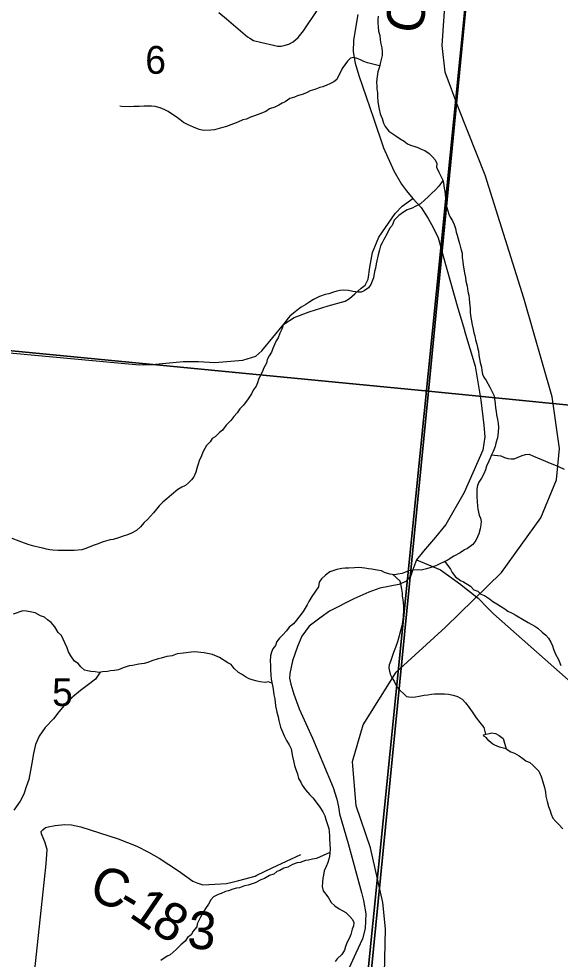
# Model space of a CAD drawing. Extents: x 0 to 34, y 0 to 22.
# Drawn here: x 4.664 to 5.48, y 15.353 to 16.77 of the extents above; entities that cross this region are included whole.
import ezdxf

# ---------------------------------------------------------------- set-up
doc = ezdxf.new("R2010")
doc.units = 0
for name, color, linetype in [('GM_X_County_Road', 7, 'Continuous'), ('GM_X_County_Road_Text', 7, 'Continuous'), ('GM_X_Minor_Lake', 7, 'Continuous'), ('GM_X_Minor_River', 7, 'Continuous'), ('GM_X_Rail_Line', 7, 'Continuous'), ('GM_X_Section', 7, 'Continuous'), ('GM_X_Section_Text', 7, 'Continuous'), ('GM_X_State_Route', 7, 'Continuous'), ('GM_X_Township_Road', 7, 'Continuous')]:
    doc.layers.add(name, color=color, linetype=linetype)

msp = doc.modelspace()

# ---------------------------------------------------------------- linework, layer by layer
at = {"layer": 'GM_X_County_Road'}
for points in [[(5.1749, 16.7765), (5.1682, 16.7379), (5.1679, 16.7205), (5.1707, 16.7031), (5.1764, 16.6844), (5.1983, 16.6201), (5.2137, 16.5755), (5.2291, 16.5408), (5.2408, 16.5208), (5.2483, 16.5106), (5.2577, 16.4994), (5.2703, 16.4859), (5.2809, 16.4691), (5.2886, 16.4558), (5.2958, 16.44), (5.3003, 16.4239), (5.3035, 16.4124), (5.3258, 16.3342), (5.3356, 16.3011)], [(4.4922, 16.2812), (4.8293, 16.25), (4.8456, 16.2485), (4.8646, 16.2491), (4.9117, 16.2536), (4.9345, 16.2537), (4.9595, 16.2519), (5.0014, 16.2554), (5.0209, 16.2617), (5.0302, 16.2695), (5.0632, 16.31), (5.079, 16.3198), (5.1013, 16.3287), (5.13, 16.3375), (5.156, 16.3448), (5.1622, 16.3488), (5.1704, 16.3558), (5.1797, 16.3643), (5.1859, 16.3687), (5.1907, 16.3776), (5.1931, 16.3958), (5.1971, 16.4181), (5.2064, 16.441), (5.2313, 16.4768), (5.2419, 16.4876), (5.2577, 16.4994)], [(5.3356, 16.3011), (5.3359, 16.3001), (5.3519, 16.2466), (5.3604, 16.1954), (5.365, 16.1577), (5.3661, 16.1402), (5.3632, 16.1198), (5.3353, 16.0563), (5.3075, 16.0081), (5.2922, 15.9891), (5.2737, 15.9676), (5.2635, 15.955), (5.2575, 15.9389), (5.2546, 15.9308), (5.2521, 15.9277)], [(5.2635, 15.955), (5.2996, 15.9396), (5.3301, 15.9175), (5.3332, 15.9151)], [(5.2521, 15.9277), (5.2501, 15.9255), (5.2473, 15.9221), (5.2367, 15.9174), (5.2078, 15.912), (5.1913, 15.9062), (5.1691, 15.8958), (5.1324, 15.8773), (5.1198, 15.8686), (5.1014, 15.8548), (5.0906, 15.8397), (5.084, 15.8243), (5.0764, 15.8024), (5.0723, 15.7837), (5.072, 15.7765), (5.0737, 15.7675), (5.0783, 15.7524), (5.0864, 15.7301), (5.1065, 15.686), (5.1378, 15.6119), (5.1431, 15.5943), (5.1457, 15.5825), (5.1471, 15.5722), (5.1604, 15.5275), (5.1803, 15.4536)], [(5.3332, 15.9151), (5.3401, 15.9096), (5.3561, 15.8971), (5.3709, 15.8819)], [(5.3709, 15.8819), (5.3794, 15.8733), (5.5137, 15.755)], [(4.6816, 15.2761), (4.705, 15.4968), (4.7065, 15.5181), (4.7031, 15.5298), (4.6992, 15.5393), (4.6978, 15.542), (4.6977, 15.5452), (4.7, 15.548), (4.7041, 15.5512), (4.7079, 15.5525), (4.7184, 15.5543), (4.7326, 15.5557), (4.743, 15.5555), (4.7575, 15.5525), (4.8136, 15.5344), (4.8419, 15.5232), (4.8595, 15.5144), (4.8756, 15.5053), (4.9043, 15.4859), (4.9263, 15.4705), (4.9338, 15.4674), (4.9413, 15.4652), (4.9592, 15.4658), (4.9771, 15.4669), (4.9875, 15.4694)], [(5.0227, 15.4795), (5.0456, 15.4907), (5.0892, 15.5106)], [(4.9875, 15.4694), (4.9954, 15.4714), (5.0203, 15.4783), (5.0227, 15.4795)], [(5.1803, 15.4536), (5.1836, 15.4413), (5.1869, 15.4215), (5.1859, 15.3991), (5.1817, 15.3837), (5.172, 15.3623), (5.1619, 15.3401), (5.1464, 15.3128), (5.1398, 15.2929), (5.1351, 15.2759), (5.132, 15.2596), (5.1353, 15.2413), (5.1364, 15.2242), (5.1383, 15.2105), (5.1425, 15.1978), (5.1477, 15.181), (5.159, 15.1625), (5.1717, 15.1463), (5.1755, 15.1415), (5.1828, 15.1315), (5.1933, 15.1236), (5.2052, 15.1153), (5.2062, 15.115)]]:
    msp.add_lwpolyline(points, dxfattribs=at)
at = {"layer": 'GM_X_Minor_Lake'}
for points in [[(5.3986, 15.6702), (5.3884, 15.6727), (5.3812, 15.6756), (5.3782, 15.6772), (5.3726, 15.6819), (5.3682, 15.687), (5.3649, 15.6893), (5.3642, 15.6912), (5.3771, 15.6939), (5.3824, 15.693), (5.3881, 15.6902), (5.394, 15.6855)], [(5.394, 15.6855), (5.3986, 15.6702)]]:
    msp.add_lwpolyline(points, dxfattribs=at)
at = {"layer": 'GM_X_Minor_River'}
for points in [[(5.2054, 16.774), (5.2049, 16.7687), (5.2051, 16.7638), (5.2053, 16.7581), (5.2058, 16.7516), (5.2078, 16.7447), (5.2088, 16.7382), (5.2097, 16.7321), (5.211, 16.7264), (5.2115, 16.7199), (5.2114, 16.7146), (5.21, 16.7089), (5.2083, 16.7029), (5.2074, 16.6976), (5.2052, 16.6901), (5.2033, 16.6795), (5.2031, 16.6742), (5.2033, 16.6692), (5.2035, 16.6643), (5.2045, 16.6586), (5.2047, 16.6525), (5.2048, 16.6456), (5.2061, 16.6391), (5.2071, 16.6338), (5.2087, 16.6269), (5.2115, 16.6196), (5.2135, 16.6127), (5.216, 16.6076), (5.2215, 16.6006), (5.2259, 16.5978), (5.2323, 16.5938), (5.2385, 16.589), (5.2449, 16.5857), (5.2497, 16.5818), (5.2545, 16.5797), (5.2609, 16.5776), (5.2654, 16.5759), (5.2703, 16.5735), (5.2759, 16.5714), (5.2822, 16.5673), (5.2874, 16.5622), (5.2914, 16.5575), (5.2938, 16.5521), (5.2936, 16.5464), (5.2972, 16.5387), (5.3004, 16.5321), (5.3032, 16.5271), (5.3038, 16.5225), (5.3051, 16.5149), (5.3063, 16.5069), (5.3068, 16.4977), (5.3087, 16.4874), (5.3104, 16.4805), (5.3121, 16.4755), (5.3142, 16.4709), (5.3174, 16.4654), (5.3203, 16.46), (5.322, 16.4539), (5.3233, 16.4485), (5.3247, 16.4439), (5.326, 16.4386), (5.3284, 16.4316), (5.3304, 16.4232), (5.3321, 16.4167), (5.3322, 16.4102), (5.3332, 16.4045), (5.3337, 16.3988), (5.3347, 16.3934), (5.3356, 16.3869), (5.3373, 16.3804), (5.3378, 16.3747), (5.3395, 16.3674), (5.3407, 16.359)], [(5.2077, 16.6993), (5.1897, 16.7035), (5.1841, 16.7056), (5.1789, 16.7081), (5.174, 16.7102), (5.1691, 16.7118), (5.1638, 16.7105), (5.1591, 16.7061), (5.1551, 16.7009), (5.1511, 16.6954), (5.1486, 16.6894), (5.1462, 16.6849), (5.1433, 16.6785), (5.1386, 16.6749), (5.1328, 16.6721), (5.1282, 16.6699), (5.122, 16.6675), (5.1174, 16.6665), (5.1101, 16.6637), (5.1032, 16.6613), (5.0986, 16.6588), (5.0924, 16.6567), (5.084, 16.654), (5.0794, 16.6522), (5.0725, 16.6498), (5.0655, 16.6451), (5.0608, 16.643), (5.0558, 16.6401), (5.05, 16.6369), (5.0419, 16.6342), (5.0361, 16.6306), (5.0272, 16.6271), (5.0192, 16.6239), (5.013, 16.6219), (5.0068, 16.619), (5.0015, 16.6177), (4.9938, 16.6142), (4.9769, 16.6079), (4.9692, 16.6059), (4.9588, 16.6028), (4.9535, 16.6022), (4.9421, 16.6019), (4.9357, 16.6032), (4.9271, 16.6066), (4.9181, 16.6107), (4.9121, 16.6139), (4.907, 16.6179), (4.901, 16.6223), (4.894, 16.6267), (4.8888, 16.6303), (4.8839, 16.6328), (4.8768, 16.636), (4.8693, 16.6378), (4.8636, 16.6384), (4.8575, 16.6382), (4.8526, 16.6384), (4.845, 16.6379), (4.8374, 16.6378), (4.8306, 16.6376), (4.8188, 16.638), (4.8162, 16.6385)], [(5.3033, 16.5269), (5.2968, 16.5178), (5.2917, 16.5119), (5.2862, 16.5072), (5.2811, 16.502), (5.276, 16.4973), (5.2694, 16.4914), (5.2624, 16.4875), (5.2566, 16.4846), (5.2493, 16.4822), (5.2439, 16.4786), (5.2365, 16.4739), (5.2298, 16.4666), (5.2265, 16.4587), (5.2225, 16.4543), (5.2188, 16.4457), (5.2143, 16.4375), (5.2115, 16.4326), (5.2091, 16.4278), (5.2073, 16.4218), (5.2056, 16.4146), (5.2043, 16.4097), (5.2037, 16.4052), (5.2024, 16.4006), (5.2015, 16.3942), (5.2002, 16.3893), (5.1983, 16.3795), (5.1966, 16.3746), (5.1945, 16.3698), (5.191, 16.3646), (5.1844, 16.3602), (5.1797, 16.3581), (5.1752, 16.3583), (5.1672, 16.3593), (5.1608, 16.3607), (5.154, 16.3609), (5.1475, 16.3608), (5.143, 16.3598), (5.1383, 16.358), (5.131, 16.3556), (5.1257, 16.3547), (5.1172, 16.3515), (5.108, 16.3469), (5.101, 16.3426), (5.0963, 16.3397), (5.0893, 16.3354), (5.0827, 16.3307), (5.0777, 16.3267), (5.0726, 16.3219), (5.0678, 16.3164), (5.0622, 16.309), (5.0601, 16.3026), (5.0572, 16.2962), (5.0547, 16.2895), (5.0519, 16.2846), (5.0499, 16.2802), (5.0466, 16.2734), (5.0445, 16.2678), (5.0413, 16.2622), (5.0384, 16.2566), (5.0371, 16.2513), (5.0334, 16.2443), (5.0305, 16.2375), (5.0273, 16.2312), (5.0252, 16.2263), (5.0235, 16.2214), (5.0215, 16.2165), (5.0171, 16.2102), (5.0146, 16.205), (5.0094, 16.1972), (5.0023, 16.188), (4.9968, 16.1821), (4.9928, 16.1765), (4.988, 16.1706), (4.9832, 16.1647), (4.9762, 16.1577), (4.971, 16.1503), (4.9663, 16.1466), (4.96, 16.14), (4.9554, 16.1375), (4.9522, 16.1327), (4.9466, 16.1272), (4.9442, 16.1227), (4.941, 16.1171), (4.9393, 16.1115), (4.9356, 16.104), (4.9343, 16.0991), (4.9326, 16.0946), (4.9305, 16.0867), (4.9275, 16.0796), (4.924, 16.0752), (4.9197, 16.0708), (4.915, 16.0667), (4.9096, 16.0643), (4.9034, 16.0607), (4.894, 16.0526), (4.8869, 16.0468), (4.8811, 16.0417), (4.8756, 16.0362), (4.8716, 16.031), (4.8668, 16.0255)], [(5.3407, 16.359), (5.3421, 16.3537), (5.3427, 16.3487), (5.3432, 16.3422), (5.344, 16.3334), (5.3442, 16.3281), (5.3448, 16.3228), (5.3457, 16.3174), (5.347, 16.309), (5.3487, 16.3025), (5.35, 16.2968), (5.3513, 16.2922), (5.3523, 16.2861), (5.3543, 16.2799), (5.3553, 16.2746), (5.3566, 16.2692), (5.3572, 16.2631), (5.3585, 16.2577), (5.3594, 16.252), (5.3611, 16.2451), (5.3617, 16.2401), (5.363, 16.2348), (5.3648, 16.2302), (5.3684, 16.2251), (5.3737, 16.215), (5.3773, 16.2081), (5.3798, 16.2027), (5.3814, 16.1946), (5.382, 16.1897), (5.3825, 16.1839), (5.3835, 16.1782), (5.3841, 16.1733), (5.3854, 16.1664), (5.3863, 16.1603), (5.3868, 16.1545), (5.3862, 16.147), (5.3852, 16.1386), (5.383, 16.1307), (5.3817, 16.1255), (5.3791, 16.118), (5.3763, 16.1131), (5.3746, 16.1079), (5.3722, 16.1034), (5.3689, 16.0959), (5.3672, 16.0903), (5.3647, 16.0843), (5.3614, 16.0779), (5.3574, 16.0716), (5.3554, 16.0667), (5.3544, 16.0614), (5.3542, 16.0561), (5.3544, 16.05), (5.3549, 16.042), (5.3554, 16.036), (5.356, 16.031), (5.358, 16.0222), (5.3597, 16.0176), (5.3607, 16.0126), (5.3605, 16.0077), (5.3592, 16.0013), (5.3574, 15.9941), (5.3553, 15.9892), (5.3529, 15.984), (5.3481, 15.9777), (5.3403, 15.9719), (5.3357, 15.9698), (5.3291, 15.9654), (5.3194, 15.9605), (5.3109, 15.9547), (5.3039, 15.9511), (5.2993, 15.9494), (5.2947, 15.9465), (5.2893, 15.9448), (5.2835, 15.9427), (5.2785, 15.941), (5.2705, 15.9394), (5.2652, 15.9395), (5.2572, 15.9394), (5.2515, 15.9381), (5.2465, 15.9364), (5.2415, 15.9343), (5.235, 15.933), (5.23, 15.9324), (5.2232, 15.933), (5.2153, 15.9359), (5.2108, 15.938), (5.204, 15.939), (5.1958, 15.9408), (5.1908, 15.9413), (5.1852, 15.9423), (5.1765, 15.943), (5.17, 15.9428), (5.1613, 15.9424), (5.1556, 15.9422), (5.1506, 15.9416), (5.1433, 15.9403), (5.1326, 15.9365), (5.126, 15.9318), (5.1201, 15.9263), (5.1165, 15.9211), (5.1155, 15.9143)], [(5.3763, 16.1131), (5.3903, 16.1115), (5.3959, 16.109), (5.4008, 16.1077), (5.4061, 16.1068), (5.4106, 16.107), (5.4164, 16.1094), (5.4226, 16.1119), (5.4276, 16.1136), (5.4333, 16.1142), (5.4396, 16.1109), (5.4456, 16.1084), (5.452, 16.1059), (5.4576, 16.1035), (5.4647, 16.1006), (5.4715, 16.0977), (5.4786, 16.0948), (5.486, 16.0915)], [(4.8668, 16.0255), (4.8625, 16.0207), (4.8578, 16.0155), (4.853, 16.0108), (4.8471, 16.0045), (4.8413, 15.999), (4.8339, 15.9951), (4.8277, 15.9923), (4.8212, 15.9902), (4.8143, 15.9878), (4.8062, 15.9854), (4.8013, 15.9848), (4.7909, 15.9821), (4.7821, 15.9786), (4.7759, 15.9766), (4.7698, 15.9737), (4.7632, 15.9713), (4.7586, 15.9696), (4.7472, 15.9688), (4.74, 15.9687), (4.7332, 15.9689), (4.7225, 15.9689), (4.7149, 15.9692), (4.7104, 15.9697), (4.7055, 15.9706), (4.6999, 15.9723), (4.695, 15.9733), (4.6863, 15.9755), (4.6795, 15.9772), (4.6724, 15.9798), (4.6642, 15.9827), (4.654, 15.9868)], [(5.3059, 15.9521), (5.3146, 15.9409), (5.3171, 15.9355), (5.3222, 15.9292), (5.3299, 15.9236), (5.3344, 15.9216), (5.3448, 15.9151), (5.35, 15.9096), (5.356, 15.9075), (5.3604, 15.9032), (5.366, 15.9011), (5.3734, 15.8959), (5.3786, 15.8919), (5.3842, 15.8883), (5.3901, 15.8847), (5.3964, 15.8811), (5.4012, 15.8775), (5.4076, 15.8742), (5.4121, 15.8718), (5.4254, 15.8637), (5.4318, 15.8601), (5.4363, 15.858), (5.4415, 15.8548), (5.4463, 15.852), (5.4529, 15.846), (5.4581, 15.8413), (5.4625, 15.8366), (5.4657, 15.8308), (5.4685, 15.825), (5.4699, 15.82), (5.4731, 15.8127), (5.4773, 15.8046), (5.4808, 15.7957)], [(5.2274, 15.9326), (5.2384, 15.923), (5.2397, 15.9161), (5.2407, 15.9107), (5.2416, 15.9046), (5.2418, 15.9001), (5.2428, 15.8951), (5.243, 15.8902), (5.2436, 15.8848), (5.2438, 15.8795), (5.2434, 15.8696), (5.242, 15.8606), (5.241, 15.8553), (5.2397, 15.8496), (5.2371, 15.8402), (5.2349, 15.8312), (5.2319, 15.8229), (5.2286, 15.815), (5.227, 15.8105), (5.224, 15.8015), (5.2219, 15.7967), (5.2214, 15.7921), (5.2224, 15.7872), (5.2237, 15.7825), (5.2265, 15.7764), (5.2298, 15.7717), (5.2337, 15.7632), (5.2388, 15.7581), (5.244, 15.7526), (5.2484, 15.749), (5.2552, 15.7476), (5.262, 15.7482), (5.2674, 15.7491), (5.275, 15.7508), (5.2804, 15.7513), (5.2861, 15.7523), (5.2907, 15.7529), (5.2998, 15.7529), (5.3055, 15.7527), (5.3115, 15.7522), (5.3187, 15.7508), (5.3251, 15.749), (5.3321, 15.7446), (5.3373, 15.7395), (5.3427, 15.7325), (5.3481, 15.7243), (5.3532, 15.7165), (5.3587, 15.7095), (5.3648, 15.7021), (5.3674, 15.6919)], [(5.1155, 15.9143), (5.1055, 15.8995), (5.1011, 15.892), (5.0986, 15.8868), (5.0926, 15.8771), (5.0858, 15.8682), (5.0826, 15.8638), (5.0779, 15.8582), (5.0713, 15.8532), (5.0673, 15.848), (5.0617, 15.8417), (5.0566, 15.8369), (5.0527, 15.8318), (5.0506, 15.8258), (5.0466, 15.8206), (5.0449, 15.8157), (5.0432, 15.8101), (5.0425, 15.8021), (5.0431, 15.796), (5.0432, 15.7895), (5.0437, 15.7812), (5.0443, 15.7751), (5.0452, 15.7697), (5.0465, 15.7628), (5.0478, 15.756), (5.0484, 15.7514), (5.0497, 15.7452), (5.0509, 15.7346), (5.0528, 15.7254), (5.0548, 15.7181), (5.0558, 15.7127), (5.0585, 15.7024), (5.0613, 15.6958), (5.0637, 15.6897), (5.0673, 15.6823), (5.0712, 15.6761), (5.0744, 15.6699), (5.0763, 15.6585), (5.0783, 15.6497), (5.0793, 15.6447), (5.0814, 15.6389), (5.0838, 15.6324), (5.0854, 15.6251), (5.0887, 15.6197), (5.0908, 15.615), (5.0959, 15.6084), (5.1024, 15.6006), (5.1072, 15.5959), (5.1119, 15.5896), (5.1174, 15.5822), (5.1221, 15.5752), (5.1249, 15.569), (5.1266, 15.5637), (5.1294, 15.556), (5.1314, 15.5498), (5.1317, 15.5449), (5.1322, 15.5395), (5.1324, 15.5342), (5.1326, 15.527), (5.133, 15.519), (5.1328, 15.5129), (5.1323, 15.508), (5.1314, 15.5035), (5.1297, 15.4986), (5.1272, 15.4926), (5.1243, 15.4859), (5.123, 15.4794), (5.122, 15.4749), (5.1214, 15.4685), (5.1212, 15.4624), (5.1225, 15.4559), (5.1265, 15.4508), (5.1305, 15.4454), (5.1348, 15.4384), (5.1404, 15.4336), (5.1467, 15.4289), (5.1522, 15.4256), (5.1567, 15.4232), (5.1626, 15.4173), (5.167, 15.413), (5.1691, 15.4083), (5.1685, 15.403), (5.1661, 15.3982), (5.1643, 15.3903), (5.1622, 15.385), (5.159, 15.3787), (5.1565, 15.3723), (5.1548, 15.3667), (5.1507, 15.36), (5.1437, 15.3537), (5.1409, 15.3493)], [(5.0453, 15.7691), (5.04, 15.771), (5.0354, 15.7701), (5.0274, 15.7711), (5.0229, 15.772), (5.0158, 15.7738), (5.0109, 15.7755), (5.0057, 15.7783), (4.9997, 15.7823), (4.9949, 15.7851), (4.9886, 15.791), (4.9839, 15.7969), (4.9787, 15.7997), (4.9664, 15.8074), (4.9556, 15.8119), (4.9431, 15.8147), (4.9382, 15.8152), (4.9291, 15.8159), (4.9238, 15.8157), (4.912, 15.8142), (4.9024, 15.813), (4.8951, 15.8099), (4.8867, 15.809), (4.8783, 15.8066), (4.8737, 15.8057), (4.8645, 15.8025), (4.8583, 15.8001), (4.8526, 15.7988), (4.8446, 15.7975), (4.8354, 15.7956), (4.8304, 15.795), (4.8212, 15.7919), (4.8143, 15.7891), (4.8078, 15.7878), (4.8021, 15.7876), (4.7975, 15.7866), (4.7899, 15.7858), (4.7842, 15.7852), (4.7789, 15.7858), (4.7725, 15.7867), (4.7675, 15.7873), (4.763, 15.7886), (4.7571, 15.7933), (4.7535, 15.7984), (4.7479, 15.802), (4.7421, 15.8102), (4.7389, 15.816), (4.7365, 15.8222), (4.7333, 15.8299), (4.728, 15.8407), (4.7232, 15.8454), (4.7182, 15.8539), (4.7127, 15.8602), (4.7072, 15.8642), (4.7024, 15.8682), (4.6967, 15.8703), (4.6882, 15.8747), (4.6833, 15.8757), (4.6753, 15.8775), (4.6697, 15.8777), (4.6554, 15.8728)], [(4.7864, 15.7854), (4.7795, 15.7749), (4.7667, 15.7654), (4.7566, 15.758), (4.7453, 15.7485), (4.7324, 15.7355), (4.7242, 15.7259), (4.7159, 15.7151), (4.7034, 15.7022), (4.6946, 15.6891), (4.689, 15.6767), (4.6859, 15.6628), (4.6836, 15.6484), (4.6814, 15.6371), (4.6787, 15.6238), (4.675, 15.6125), (4.6712, 15.6016), (4.6656, 15.5912), (4.6565, 15.5774)], [(5.3986, 15.6702), (5.4053, 15.6653), (5.411, 15.6632), (5.418, 15.6592), (5.4236, 15.6552), (5.428, 15.652), (5.434, 15.6492), (5.4385, 15.6456), (5.4432, 15.6409), (5.4476, 15.6361), (5.4512, 15.6284), (5.4539, 15.6204), (5.4563, 15.6119), (5.4576, 15.6047), (5.4585, 15.5985), (5.4601, 15.5905), (5.4625, 15.5832), (5.4642, 15.5778), (5.4663, 15.5717), (5.4691, 15.5655), (5.4735, 15.5604), (5.4779, 15.5561), (5.4841, 15.5494)], [(5.1329, 15.5137), (5.1124, 15.5045), (5.1063, 15.5036), (5.1006, 15.5023), (5.096, 15.5017), (5.0879, 15.4989), (5.0834, 15.4983), (5.0764, 15.4955), (5.0695, 15.4915), (5.0633, 15.4899), (5.0575, 15.4866), (5.0529, 15.4849), (5.0482, 15.4813), (5.0417, 15.4792), (5.0343, 15.4745), (5.0286, 15.4724), (5.0201, 15.4682), (5.0154, 15.4664), (5.0097, 15.4647), (5.004, 15.4634), (4.9966, 15.4606), (4.9921, 15.46), (4.9863, 15.4583), (4.9798, 15.4559), (4.9752, 15.4549), (4.969, 15.4521), (4.9644, 15.4507), (4.9574, 15.4468), (4.9535, 15.4424), (4.9495, 15.4357), (4.9451, 15.4294), (4.9411, 15.4227), (4.9378, 15.4163), (4.935, 15.4111), (4.9329, 15.4062), (4.932, 15.4017), (4.9264, 15.3951), (4.9236, 15.3895), (4.9181, 15.3855), (4.9145, 15.3803), (4.9079, 15.3744), (4.9012, 15.3678), (4.8918, 15.3594), (4.8872, 15.3573), (4.8779, 15.3511)]]:
    msp.add_lwpolyline(points, dxfattribs=at)
at = {"layer": 'GM_X_Rail_Line'}
msp.add_lwpolyline([(5.2148, 15.3086), (5.2164, 15.3989), (5.2124, 15.4386), (5.1942, 15.5208), (5.1725, 15.5843), (5.167, 15.6511), (5.1831, 15.7061), (5.2327, 15.7854), (5.3068, 15.8535), (5.3915, 15.9359), (5.4506, 16.0181), (5.4744, 16.0751), (5.4791, 16.1227), (5.468, 16.2003), (5.4253, 16.3492), (5.3667, 16.5345), (5.3271, 16.6343), (5.3065, 16.6897), (5.3019, 16.7299), (5.3053, 16.7815)], dxfattribs=at)
at = {"layer": 'GM_X_Section'}
msp.add_lwpolyline([(5.3785, 17.205), (5.2813, 16.2088), (4.2789, 16.3058), (4.32, 16.6893), (4.3285, 16.6922), (4.3391, 16.6942), (4.3475, 16.6985), (4.3565, 16.7074), (4.3854, 16.7431), (4.4086, 16.7793)], dxfattribs=at)
for points in [[(5.3785, 17.205), (6.3631, 17.0951), (6.268, 16.1109), (5.2813, 16.2088)], [(5.2813, 16.2088), (5.1838, 15.2208), (4.1746, 15.3336), (4.2789, 16.3058)], [(6.268, 16.1109), (6.1715, 15.1151), (5.1838, 15.2208), (5.2813, 16.2088)]]:
    msp.add_lwpolyline(points, close=True, dxfattribs=at)
at = {"layer": 'GM_X_State_Route'}
for points in [[(5.1715, 15.1469), (5.2499, 15.926), (5.3, 16.4244), (5.3786, 17.2047)], [(8.9, 14.1), (8.9, 16.8616), (8.8708, 16.8659), (8.7245, 16.8871), (7.8498, 16.9928), (7.5893, 17.0158), (7.547, 17.0195), (7.2957, 17.0416), (7.269, 17.0447), (7.0496, 17.0569), (6.7527, 17.0735), (6.4637, 17.0899), (6.4015, 17.0935), (6.2997, 17.1032), (5.7668, 17.1675), (5.6871, 17.1709), (5.6621, 17.1734), (5.6544, 17.1743), (5.3786, 17.2047), (5.3, 16.4244), (5.2499, 15.926), (5.1715, 15.1469)]]:
    msp.add_lwpolyline(points, dxfattribs=at)
at = {"layer": 'GM_X_Township_Road'}
msp.add_lwpolyline([(4.9655, 16.7795), (4.9769, 16.77), (5.0084, 16.7431), (5.0119, 16.7407), (5.0175, 16.7376), (5.0302, 16.7341), (5.0477, 16.7301), (5.054, 16.729), (5.0593, 16.7288), (5.0655, 16.7301), (5.071, 16.7317), (5.0776, 16.7354), (5.0847, 16.7418), (5.0928, 16.752), (5.1146, 16.7839)], dxfattribs=at)

# ---------------------------------------------------------------- texts
at = {"layer": 'GM_X_County_Road_Text'}
for s, rotation, p in [('C', 78.2201, (5.2694, 16.7446)), ('C', 341.5703, (4.7676, 15.443)), ('-', 329.3391, (4.8089, 15.4296)), ('1', 325.6648, (4.8282, 15.4182)), ('8', 329.447, (4.8606, 15.3963)), ('3', 354.581, (4.9164, 15.3702))]:
    msp.add_text(s, height=0.0568, rotation=rotation, dxfattribs=at).set_placement(p)
at = {"layer": 'GM_X_Section_Text'}
for s, p in [('6', (4.8544, 16.6872)), ('5', (4.714, 15.7344))]:
    msp.add_text(s, height=0.0419, rotation=0, dxfattribs=at).set_placement(p)

doc.saveas('drawing.dxf')
